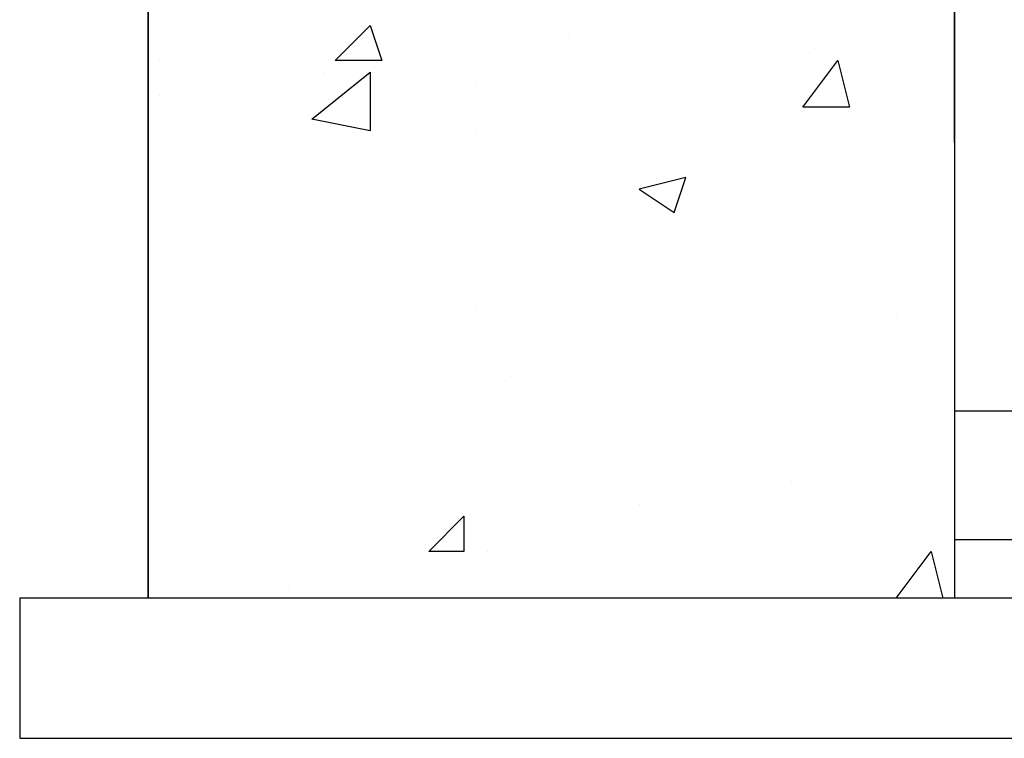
# Model space of a CAD drawing. Header units: metres. Extents: x 5.7 to 89.8, y 4 to 63.5.
# Tile 386 of 475: x 63.3 to 64.1, y 48.6 to 49.2. Entities that reach past the tile are written whole.
import ezdxf

# ---------------------------------------------------------------- set-up
doc = ezdxf.new("R2010")
doc.units = ezdxf.units.M
doc.header["$MEASUREMENT"] = 0
doc.layers.add('PDF17_hatch', color=7, linetype='Continuous')
doc.layers.add('PDF17_wall', color=7, linetype='Continuous')

msp = doc.modelspace()

# ---------------------------------------------------------------- linework, layer by layer
at = {"layer": 'PDF17_hatch', "lineweight": 25}
for points in [[(63.58839, 49.20259), (63.59802, 49.1737), (63.5595, 49.1737)], [(63.97364, 49.1737), (63.98327, 49.13517), (63.94475, 49.13517)], [(63.54024, 49.12554), (63.58839, 49.16407), (63.58839, 49.11591)], [(63.84844, 49.07738), (63.80991, 49.06775), (63.8388, 49.04849)], [(63.66544, 48.79808), (63.66544, 48.76919), (63.63655, 48.76919)], [(64.05069, 48.76919), (64.06032, 48.73066), (64.0218, 48.73066)]]:
    msp.add_lwpolyline(points, close=True, dxfattribs=at)
for points in [[(63.75212, 49.19296), (63.75212, 49.19296)], [(63.95438, 49.18333), (63.95438, 49.18333)], [(63.41503, 49.1737), (63.41503, 49.1737)], [(63.54987, 49.16407), (63.54987, 49.16407)], [(63.67507, 49.15443), (63.67507, 49.15443)], [(63.41503, 49.1448), (63.41503, 49.1448)], [(63.67507, 49.11591), (63.67507, 49.11591)], [(63.96401, 49.10628), (63.96401, 49.10628)], [(63.94475, 49.0196), (63.94475, 49.0196)], [(63.94475, 49.00997), (63.94475, 49.00997)], [(63.60766, 48.98107), (63.60766, 48.98107)], [(63.67507, 48.97144), (63.67507, 48.97144)], [(64.0218, 48.96181), (64.0218, 48.96181)], [(63.4054, 48.95218), (63.4054, 48.95218)], [(63.70397, 48.91365), (63.70397, 48.91365)], [(63.56913, 48.84624), (63.56913, 48.84624)], [(63.85807, 48.82697), (63.85807, 48.82697)], [(63.93512, 48.82697), (63.93512, 48.82697)], [(63.94475, 48.82697), (63.94475, 48.82697)], [(63.80991, 48.80771), (63.80991, 48.80771)], [(63.66544, 48.79808), (63.66544, 48.79808)], [(63.8388, 48.78845), (63.8388, 48.78845)], [(63.46319, 48.76919), (63.46319, 48.76919)], [(63.6847, 48.76919), (63.6847, 48.76919)], [(63.97364, 48.75956), (63.97364, 48.75956)], [(63.52097, 48.74029), (63.52097, 48.74029)]]:
    msp.add_lwpolyline(points, dxfattribs=at)
at = {"layer": 'PDF17_wall', "lineweight": 25}
for points in [[(64.06995, 49.10628), (64.06995, 49.78046)], [(64.06995, 49.26038), (63.4054, 49.26038), (63.4054, 48.73066), (63.4054, 49.26038), (64.06995, 49.26038), (64.06995, 48.73066)]]:
    msp.add_lwpolyline(points, dxfattribs=at)
for points in [[(65.13902, 48.77882), (65.13902, 48.88476), (64.06995, 48.88476), (64.06995, 48.77882)], [(64.1759, 48.61509), (64.1759, 48.73066), (63.29946, 48.73066), (63.29946, 48.61509)]]:
    msp.add_lwpolyline(points, close=True, dxfattribs=at)

doc.saveas('drawing.dxf')
